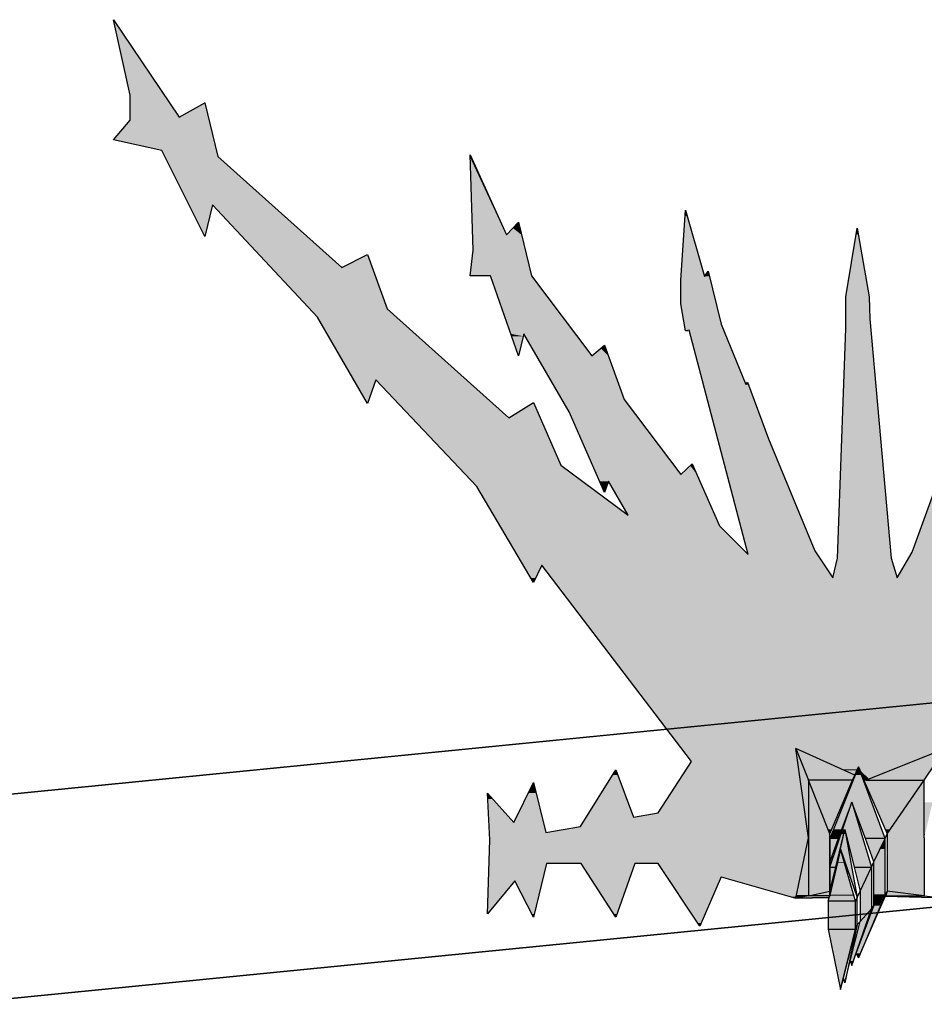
# Model space of a CAD drawing. Header units: millimetres. Extents: x 0 to 16721, y 217 to 10981.
# Tile 370 of 394: x 8244 to 8399, y 6176 to 6346. Entities that reach past the tile are written whole.
import ezdxf

# ---------------------------------------------------------------- set-up
doc = ezdxf.new("R2010")
doc.units = ezdxf.units.MM
doc.layers.add('PDF_PSS & TL', color=7, linetype='Continuous', true_color=0x7fffdf)

msp = doc.modelspace()

# ---------------------------------------------------------------- linework, layer by layer
at = {"layer": 'PDF_PSS & TL', "color": 7, "lineweight": 25}
for points in [[(8259.94, 6345.51), (8271.25, 6328.75)], [(8262.8, 6332.52), (8259.94, 6345.51)], [(8262.8, 6328.23), (8262.8, 6332.52)], [(8271.25, 6328.75), (8275.67, 6331.22)], [(8275.67, 6331.22), (8277.87, 6321.99)], [(8259.94, 6324.85), (8262.8, 6328.23)], [(8268.26, 6323.03), (8259.94, 6324.85)], [(8275.67, 6308.21), (8268.26, 6323.03)], [(8277.87, 6321.99), (8299.19, 6302.89)], [(8321.8, 6305.88), (8321.28, 6322.25)], [(8321.28, 6322.25), (8327.52, 6308.47), (8329.6, 6310.68), (8331.81, 6301.46)], [(8276.97, 6313.67), (8275.67, 6308.21)], [(8295.03, 6294.31), (8276.97, 6313.67)], [(8357.54, 6300.68), (8358.32, 6312.76)], [(8358.32, 6312.76), (8361.57, 6301.33), (8362.22, 6302.24)], [(8397.31, 6253.89), (8411.21, 6292.23), (8413.42, 6301.59), (8413.81, 6300.94), (8416.67, 6311.72), (8417.58, 6299.9), (8417.58, 6295.74), (8416.67, 6291.06)], [(8383.66, 6249.47), (8384.44, 6252.85), (8385.87, 6292.36), (8385.87, 6297.82), (8387.82, 6309.64), (8389.9, 6297.82), (8390.03, 6294.05), (8393.67, 6252.85)], [(8324.79, 6301.46), (8321.28, 6301.46), (8321.8, 6305.88)], [(8299.19, 6302.89), (8303.61, 6305.1)], [(8303.61, 6305.1), (8306.99, 6295.74)], [(8362.22, 6302.24), (8364.43, 6293.14)], [(8329.6, 6287.68), (8324.79, 6301.46)], [(8331.81, 6301.46), (8342.2, 6287.68), (8344.41, 6289.5)], [(8358.32, 6291.97), (8357.54, 6296.65), (8357.54, 6300.68)], [(8306.99, 6295.74), (8327.91, 6277.03)], [(8303.61, 6279.49), (8295.03, 6294.31)], [(8358.97, 6292.1), (8358.32, 6291.97)], [(8369.11, 6253.5), (8358.97, 6292.1)], [(8364.43, 6293.14), (8368.72, 6282.74), (8368.98, 6283.13), (8372.61, 6273.39), (8380.54, 6254.15)], [(8330.51, 6291.45), (8329.6, 6287.68)], [(8345.06, 6266.11), (8344.41, 6264.16), (8338.31, 6278.06), (8330.51, 6291.45)], [(8344.41, 6289.5), (8347.79, 6280.14)], [(8305.04, 6283.52), (8303.61, 6279.49)], [(8322.45, 6265.2), (8305.04, 6283.52)], [(8327.91, 6277.02), (8332.2, 6279.62)], [(8332.2, 6279.62), (8336.88, 6268.84), (8348.44, 6260.26)], [(8347.79, 6280.14), (8357.54, 6267.28)], [(8357.54, 6267.28), (8359.49, 6269.1), (8364.17, 6258.44)], [(8332.2, 6248.69), (8322.45, 6265.2)], [(8348.44, 6260.26), (8345.06, 6266.11)], [(8364.17, 6258.44), (8369.11, 6253.5)], [(8380.54, 6254.15), (8383.66, 6249.47)], [(8394.71, 6249.47), (8397.31, 6253.89)], [(8333.63, 6251.68), (8332.2, 6248.69)], [(8353.64, 6209.06), (8359.36, 6217.89), (8333.63, 6251.68)], [(8393.67, 6252.85), (8394.71, 6249.47)], [(8364.43, 6198.01), (8377.29, 6194.37), (8379.5, 6204.77), (8377.29, 6220.1)], [(8387.43, 6215.55), (8377.29, 6220.1), (8379.5, 6214.64)], [(8389.38, 6214.64), (8399.39, 6214.64), (8403.03, 6220.1), (8389.38, 6214.64), (8388.99, 6214.64)], [(8340.26, 6206.72), (8346.36, 6216.46), (8349.35, 6208.28)], [(8392.63, 6204.64), (8388.08, 6216.98), (8383.14, 6204.64), (8383.14, 6205.42)], [(8387.04, 6214.64), (8387.43, 6215.55), (8388.08, 6216.98), (8388.99, 6214.9), (8388.99, 6214.64), (8393.02, 6205.42)], [(8328.82, 6207.37), (8332.2, 6214.25)], [(8332.2, 6214.25), (8334.28, 6205.68)], [(8383.14, 6205.42), (8387.04, 6214.64), (8379.5, 6214.64)], [(8379.5, 6214.64), (8379.5, 6204.77), (8379.5, 6194.76)], [(8383.14, 6195.02), (8383.14, 6195.54), (8383.14, 6205.42), (8379.5, 6214.64)], [(8389.38, 6214.64), (8388.99, 6214.9)], [(8393.02, 6205.42), (8399.39, 6214.64)], [(8399.39, 6204.77), (8399.39, 6214.64)], [(8324.27, 6212.43), (8328.82, 6207.37)], [(8324.27, 6191.64), (8324.66, 6204.38), (8324.27, 6212.43)], [(8383.14, 6199.7), (8386.91, 6210.88), (8390.29, 6199.7)], [(8390.68, 6200.61), (8389.25, 6204.64), (8386.91, 6210.87), (8384.57, 6204.64), (8383.14, 6200.61)], [(8349.35, 6208.28), (8353.64, 6209.06)], [(8334.28, 6205.68), (8340.26, 6206.72)], [(8383.14, 6195.54), (8384.18, 6199.7), (8385.74, 6206.2), (8387.3, 6199.7), (8388.34, 6195.54)], [(8384.44, 6200.48), (8385.74, 6206.2), (8387.82, 6194.5)], [(8383.14, 6194.89), (8383.14, 6195.02), (8383.14, 6200.61), (8383.14, 6204.64)], [(8384.57, 6204.64), (8383.14, 6204.64)], [(8383.14, 6204.64), (8383.14, 6195.54), (8383.14, 6195.02), (8383.14, 6194.89)], [(8392.63, 6204.64), (8389.25, 6204.64)], [(8390.68, 6193.07), (8390.68, 6200.61), (8392.63, 6204.64)], [(8399.39, 6194.76), (8393.02, 6195.54), (8392.63, 6195.02), (8392.63, 6204.64), (8393.02, 6205.42), (8393.02, 6195.54)], [(8399.39, 6204.77), (8399.39, 6194.76), (8403.03, 6194.37), (8392.63, 6194.63)], [(8384.96, 6202.82), (8384.44, 6200.48), (8383.14, 6194.89), (8383.14, 6194.76), (8379.5, 6194.76), (8377.29, 6194.37)], [(8387.56, 6193.85), (8384.96, 6202.82), (8387.82, 6194.5)], [(8383.14, 6200.61), (8383.14, 6199.7), (8384.18, 6199.7)], [(8390.29, 6199.7), (8390.68, 6200.61)], [(8334.41, 6200.35), (8332.2, 6191.12), (8328.95, 6197.36)], [(8340.39, 6200.35), (8334.41, 6200.35)], [(8346.36, 6191.12), (8340.39, 6200.35)], [(8349.61, 6200.35), (8346.36, 6191.12)], [(8353.64, 6200.35), (8349.61, 6200.35)], [(8360.79, 6189.56), (8353.64, 6200.35)], [(8379.5, 6194.76), (8383.14, 6195.54), (8383.14, 6199.7), (8383.14, 6194.89)], [(8387.3, 6199.7), (8390.29, 6199.7)], [(8387.82, 6194.5), (8388.34, 6195.54), (8390.29, 6199.7)], [(8390.29, 6199.7), (8390.29, 6192.55), (8390.68, 6193.07)], [(8328.95, 6197.36), (8324.27, 6191.64)], [(8364.43, 6198.01), (8360.79, 6189.56)], [(8383.14, 6195.54), (8383.14, 6194.89), (8383.14, 6195.54)], [(8388.34, 6195.54), (8388.34, 6190.34), (8390.29, 6192.55)], [(8393.02, 6195.54), (8392.76, 6194.76), (8399.39, 6194.76)], [(8382.88, 6193.85), (8383.01, 6194.5), (8383.14, 6194.76)], [(8382.88, 6189.04), (8384.96, 6178.65), (8387.56, 6189.04), (8387.56, 6193.85), (8382.88, 6193.85), (8382.88, 6189.04), (8387.56, 6189.04), (8387.82, 6189.82), (8387.82, 6194.5), (8387.56, 6193.85)], [(8383.14, 6195.02), (8383.14, 6195.02)], [(8383.14, 6194.89), (8383.14, 6194.89)], [(8392.63, 6195.02), (8388.08, 6184.1), (8387.69, 6184.88)], [(8388.08, 6184.1), (8392.63, 6194.63), (8392.76, 6194.76)], [(8390.68, 6193.07), (8392.63, 6195.02)], [(8386.65, 6183.58), (8386.91, 6182.8), (8390.29, 6192.55)], [(8386.91, 6182.8), (8387.69, 6184.88), (8390.68, 6193.07)], [(8384.96, 6178.65), (8385.48, 6180.59), (8387.82, 6189.82)], [(8385.74, 6179.82), (8386.65, 6183.58), (8388.34, 6190.34), (8387.82, 6189.82), (8385.74, 6179.82), (8385.48, 6180.6)]]:
    msp.add_lwpolyline(points, dxfattribs=at)
at = {"layer": 'PDF_PSS & TL', "lineweight": 0}
for points in [[(8275.67, 6331.22), (8275.54, 6331.22)], [(8321.28, 6322.25), (8321.28, 6321.99)], [(8327.52, 6308.47), (8321.28, 6321.99)], [(8275.67, 6308.34), (8275.67, 6308.21)], [(8358.32, 6291.97), (8358.71, 6291.97)], [(8387.82, 6216.46), (8385.35, 6216.46)]]:
    msp.add_lwpolyline(points, close=True, dxfattribs=at)
at = {"layer": 'PDF_PSS & TL', "color": 4, "lineweight": 25}
for points in [[(9262.65, 6315.86), (8844.45, 6274.14), (8448.22, 6232.69), (8038.35, 6192.01), (7660.05, 6154.32), (7202.62, 6107.54), (6840.83, 6069.07), (6469.42, 6033.08), (6129.33, 5997.99), (5712.05, 5954.97), (5350.26, 5914.95), (4896.33, 5864.79), (4567.93, 5827.36), (4205.36, 5786.03), (3794.45, 5739.64), (3375.48, 5692.47)], [(3375.48, 5692.47), (3794.45, 5739.64), (4205.36, 5786.03), (4567.93, 5827.36), (4896.33, 5864.79), (5350.26, 5914.95), (5712.05, 5954.97), (6129.33, 5997.99), (6469.42, 6033.08), (6840.83, 6069.07), (7202.62, 6107.54), (7660.05, 6154.32), (8038.35, 6192.01), (8448.22, 6232.69), (8844.45, 6274.14), (9262.65, 6315.86)], [(9266.28, 6281.03), (8848.09, 6239.31), (8451.73, 6197.86), (8041.86, 6157.18), (7663.56, 6119.49), (7206.25, 6072.71), (6844.46, 6034.25), (6472.92, 5998.38), (6132.96, 5963.16), (5715.68, 5920.15), (5354.02, 5880.12), (4900.22, 5829.96), (4571.96, 5792.53), (4209.39, 5751.21), (3798.34, 5704.81), (3379.5, 5657.77)], [(3379.5, 5657.77), (3798.34, 5704.81), (4209.39, 5751.21), (4571.96, 5792.53), (4900.22, 5829.96), (5354.02, 5880.12), (5715.68, 5920.15), (6132.96, 5963.16), (6472.92, 5998.38), (6844.46, 6034.25), (7206.25, 6072.71), (7663.56, 6119.49), (8041.86, 6157.18), (8451.73, 6197.86), (8848.09, 6239.31), (9266.28, 6281.03)]]:
    msp.add_lwpolyline(points, dxfattribs=at)
at = {"layer": 'PDF_PSS & TL', "color": 46, "lineweight": 0, "true_color": 0x725600}
for points in [[(8399.39, 6204.77), (8399.39, 6204.64)], [(8384.44, 6200.61), (8384.44, 6200.48)], [(8387.3, 6194.89), (8383.14, 6194.89)], [(8387.3, 6194.89), (8383.14, 6194.89)]]:
    msp.add_lwpolyline(points, close=True, dxfattribs=at)
at = {"layer": 'PDF_PSS & TL', "color": 7, "lineweight": 25}
msp.add_lwpolyline([(8377.29, 6194.37), (8383.01, 6194.5)], close=True, dxfattribs=at)
at = {"layer": 'PDF_PSS & TL', "transparency": 33554559}
for points in [[(8259.94, 6345.51), (8263.06, 6340.96), (8260.98, 6340.96)], [(8263.06, 6340.96), (8260.98, 6340.96), (8268.65, 6332.52)], [(8260.98, 6340.96), (8268.65, 6332.52), (8262.8, 6332.52)], [(8268.65, 6332.52), (8262.8, 6332.52), (8271.25, 6328.75)], [(8262.8, 6332.52), (8271.25, 6328.75), (8262.8, 6328.75)], [(8275.54, 6331.22), (8276.32, 6328.75), (8271.25, 6328.75)], [(8275.67, 6331.22), (8275.54, 6331.22), (8276.32, 6328.75)], [(8262.8, 6328.23), (8277.23, 6324.85), (8259.94, 6324.85)], [(8276.32, 6328.75), (8262.8, 6328.75), (8276.45, 6328.23)], [(8262.8, 6328.75), (8276.45, 6328.23), (8262.8, 6328.23)], [(8276.45, 6328.23), (8262.8, 6328.23), (8277.23, 6324.85)], [(8277.22, 6324.85), (8259.94, 6324.85), (8277.74, 6323.03)], [(8259.94, 6324.85), (8277.74, 6323.03), (8268.26, 6323.03)], [(8277.74, 6323.03), (8268.26, 6323.03), (8277.87, 6321.99)], [(8268.26, 6323.03), (8277.87, 6321.99), (8268.78, 6321.99)], [(8277.87, 6321.99), (8268.78, 6321.99), (8287.23, 6313.67)], [(8268.78, 6321.99), (8287.23, 6313.67), (8272.94, 6313.67)], [(8321.28, 6321.99), (8327.52, 6308.47), (8321.67, 6308.47)], [(8276.97, 6313.67), (8272.94, 6313.67), (8276.84, 6312.76)], [(8272.94, 6313.67), (8276.84, 6312.76), (8273.46, 6312.76)], [(8275.67, 6308.34), (8275.67, 6308.34), (8273.46, 6312.76)], [(8275.67, 6308.34), (8273.46, 6312.76), (8276.84, 6312.76)], [(8287.23, 6313.67), (8276.97, 6313.67), (8288.27, 6312.76)], [(8276.97, 6313.67), (8288.27, 6312.76), (8277.88, 6312.76)], [(8288.27, 6312.76), (8277.88, 6312.76), (8299.19, 6302.89)], [(8277.88, 6312.76), (8299.19, 6302.89), (8286.97, 6302.89)], [(8358.32, 6312.76), (8358.58, 6311.72), (8358.32, 6311.72)], [(8329.6, 6310.68), (8329.86, 6309.64), (8328.69, 6309.64)], [(8358.32, 6311.72), (8361.57, 6301.33), (8357.54, 6301.33)], [(8358.58, 6311.72), (8358.32, 6311.72), (8361.57, 6301.33)], [(8328.69, 6309.64), (8330.12, 6308.47), (8327.52, 6308.47)], [(8329.86, 6309.64), (8328.69, 6309.64), (8330.12, 6308.47)], [(8387.82, 6309.64), (8387.95, 6308.6), (8387.56, 6308.6)], [(8330.12, 6308.47), (8321.67, 6308.47), (8330.77, 6305.88)], [(8321.67, 6308.47), (8330.77, 6305.88), (8321.8, 6305.88)], [(8387.56, 6308.6), (8389.9, 6297.82), (8385.87, 6297.82)], [(8387.95, 6308.6), (8387.56, 6308.6), (8389.9, 6297.82)], [(8321.8, 6305.88), (8331.81, 6301.46), (8321.28, 6301.46)], [(8330.77, 6305.88), (8321.8, 6305.88), (8331.81, 6301.46)], [(8303.61, 6305.1), (8304.13, 6303.54), (8300.36, 6303.54)], [(8304.39, 6302.89), (8286.97, 6302.89), (8306.99, 6295.74)], [(8286.97, 6302.89), (8306.99, 6295.74), (8293.73, 6295.74)], [(8300.36, 6303.54), (8304.39, 6302.89), (8299.19, 6302.89)], [(8304.13, 6303.54), (8300.36, 6303.54), (8304.39, 6302.89)], [(8362.22, 6302.24), (8362.35, 6301.59), (8361.7, 6301.59)], [(8331.81, 6301.46), (8324.79, 6301.46), (8339.34, 6291.45)], [(8324.79, 6301.46), (8339.34, 6291.45), (8328.3, 6291.45)], [(8362.35, 6301.33), (8357.54, 6301.33), (8362.61, 6300.68)], [(8357.54, 6301.33), (8362.61, 6300.68), (8357.54, 6300.68)], [(8362.61, 6300.68), (8357.54, 6300.68), (8363.52, 6296.65)], [(8357.54, 6300.68), (8363.52, 6296.65), (8357.54, 6296.65)], [(8361.7, 6301.59), (8362.35, 6301.33), (8361.57, 6301.33)], [(8362.35, 6301.59), (8361.7, 6301.59), (8362.35, 6301.33)], [(8389.9, 6297.82), (8385.87, 6297.82), (8390.03, 6294.05)], [(8385.87, 6297.82), (8390.03, 6294.05), (8385.87, 6294.05)], [(8306.99, 6295.74), (8293.73, 6295.74), (8308.55, 6294.31)], [(8293.73, 6295.74), (8308.55, 6294.31), (8295.03, 6294.31)], [(8363.52, 6296.65), (8357.54, 6296.65), (8364.43, 6293.14)], [(8357.54, 6296.65), (8364.43, 6293.14), (8358.19, 6293.14)], [(8308.55, 6294.31), (8295.03, 6294.31), (8320.63, 6283.52)], [(8295.03, 6294.31), (8320.63, 6283.52), (8301.27, 6283.52)], [(8390.03, 6294.05), (8385.87, 6294.05), (8390.16, 6292.36)], [(8385.87, 6294.05), (8390.16, 6292.36), (8385.87, 6292.36)], [(8364.43, 6293.14), (8358.19, 6293.14), (8364.82, 6292.1)], [(8358.19, 6293.14), (8364.82, 6292.1), (8358.32, 6292.1)], [(8358.97, 6292.1), (8358.32, 6292.1), (8358.71, 6291.97)], [(8358.32, 6292.1), (8358.71, 6291.97), (8358.32, 6291.97)], [(8364.82, 6292.1), (8358.97, 6292.1), (8364.82, 6291.97)], [(8358.97, 6292.1), (8364.82, 6291.97), (8358.97, 6291.97)], [(8385.87, 6292.36), (8393.67, 6252.85), (8384.44, 6252.85)], [(8390.16, 6292.36), (8385.87, 6292.36), (8393.67, 6252.85)], [(8330.51, 6291.45), (8328.3, 6291.45), (8330.38, 6291.06)], [(8328.3, 6291.45), (8330.38, 6291.06), (8328.43, 6291.06)], [(8329.6, 6287.68), (8329.6, 6287.68), (8328.43, 6291.06)], [(8329.6, 6287.68), (8328.43, 6291.06), (8330.38, 6291.06)], [(8339.35, 6291.45), (8330.51, 6291.45), (8339.61, 6291.06)], [(8330.51, 6291.45), (8339.61, 6291.06), (8330.77, 6291.06)], [(8339.61, 6291.06), (8330.77, 6291.06), (8342.2, 6287.68)], [(8330.77, 6291.06), (8342.2, 6287.68), (8332.72, 6287.68)], [(8364.82, 6291.97), (8358.97, 6291.97), (8368.72, 6282.74)], [(8358.97, 6291.97), (8368.72, 6282.74), (8361.44, 6282.74)], [(8410.69, 6291.06), (8408.61, 6253.89), (8397.31, 6253.89)], [(8343.76, 6288.98), (8345.06, 6287.68), (8342.2, 6287.68)], [(8344.41, 6289.5), (8344.54, 6288.98), (8343.76, 6288.98)], [(8344.54, 6288.98), (8343.76, 6288.98), (8345.06, 6287.68)], [(8345.06, 6287.68), (8332.72, 6287.68), (8347.79, 6280.14)], [(8332.72, 6287.68), (8347.79, 6280.14), (8337.01, 6280.14)], [(8305.04, 6283.52), (8301.27, 6283.52), (8304.91, 6283.13)], [(8301.27, 6283.52), (8304.91, 6283.13), (8301.53, 6283.13)], [(8303.61, 6279.49), (8303.61, 6279.49), (8301.53, 6283.13)], [(8303.61, 6279.49), (8301.53, 6283.13), (8304.91, 6283.13)], [(8320.63, 6283.52), (8305.04, 6283.52), (8321.02, 6283.13)], [(8305.04, 6283.52), (8321.02, 6283.13), (8305.43, 6283.13)], [(8321.02, 6283.13), (8305.43, 6283.13), (8327.91, 6277.02)], [(8305.43, 6283.13), (8327.91, 6277.02), (8311.27, 6277.02)], [(8369.11, 6282.74), (8361.44, 6282.74), (8372.61, 6273.39)], [(8361.44, 6282.74), (8372.61, 6273.39), (8363.91, 6273.39)], [(8368.98, 6283.13), (8369.11, 6282.74), (8368.72, 6282.74)], [(8332.07, 6279.49), (8333.37, 6277.02), (8327.91, 6277.02)], [(8332.2, 6279.62), (8332.2, 6279.49), (8332.07, 6279.49)], [(8332.2, 6279.49), (8332.07, 6279.49), (8333.37, 6277.02)], [(8347.79, 6280.14), (8337.01, 6280.14), (8349.48, 6278.06)], [(8337.01, 6280.14), (8349.48, 6278.06), (8338.31, 6278.06)], [(8333.37, 6277.02), (8311.27, 6277.02), (8336.88, 6268.84)], [(8311.27, 6277.02), (8336.88, 6268.84), (8319.07, 6268.84)], [(8349.48, 6278.06), (8338.31, 6278.06), (8357.54, 6267.28)], [(8338.31, 6278.06), (8357.54, 6267.28), (8342.98, 6267.28)], [(8372.62, 6273.39), (8363.91, 6273.39), (8380.54, 6254.15)], [(8363.91, 6273.39), (8380.54, 6254.15), (8368.98, 6254.15)], [(8336.88, 6268.84), (8319.07, 6268.84), (8341.68, 6265.2)], [(8319.07, 6268.84), (8341.68, 6265.2), (8322.45, 6265.2)], [(8359.1, 6268.84), (8360.27, 6267.28), (8357.54, 6267.28)], [(8359.49, 6269.1), (8359.62, 6268.84), (8359.1, 6268.84)], [(8359.62, 6268.84), (8359.1, 6268.84), (8360.27, 6267.28)], [(8360.27, 6267.28), (8342.99, 6267.28), (8360.79, 6266.11)], [(8342.99, 6267.28), (8360.79, 6266.11), (8343.5, 6266.11)], [(8341.68, 6265.2), (8322.45, 6265.2), (8348.44, 6260.26)], [(8322.45, 6265.2), (8348.44, 6260.26), (8325.31, 6260.26)], [(8345.06, 6266.11), (8343.5, 6266.11), (8344.8, 6265.2)], [(8343.5, 6266.11), (8344.8, 6265.2), (8343.89, 6265.2)], [(8343.89, 6265.2), (8344.8, 6265.2), (8344.41, 6264.16)], [(8360.79, 6266.11), (8345.06, 6266.11), (8361.18, 6265.2)], [(8345.06, 6266.11), (8361.18, 6265.2), (8345.58, 6265.2)], [(8361.18, 6265.2), (8345.58, 6265.2), (8363.39, 6260.26)], [(8345.58, 6265.2), (8363.39, 6260.26), (8348.44, 6260.26)], [(8363.39, 6260.26), (8325.31, 6260.26), (8364.17, 6258.44)], [(8325.31, 6260.26), (8364.17, 6258.44), (8326.48, 6258.44)], [(8364.17, 6258.44), (8326.48, 6258.44), (8369.11, 6253.5)], [(8326.48, 6258.44), (8369.11, 6253.5), (8329.34, 6253.5)], [(8380.93, 6253.5), (8329.34, 6253.5), (8382.1, 6251.68)], [(8329.34, 6253.5), (8382.1, 6251.68), (8330.38, 6251.68)], [(8380.54, 6254.15), (8368.98, 6254.15), (8380.93, 6253.5)], [(8368.98, 6254.15), (8380.93, 6253.5), (8369.11, 6253.5)], [(8397.31, 6253.89), (8408.35, 6252.59), (8396.66, 6252.59)], [(8408.61, 6253.89), (8397.31, 6253.89), (8408.35, 6252.59)], [(8333.63, 6251.68), (8330.38, 6251.68), (8332.59, 6249.47)], [(8330.38, 6251.68), (8332.59, 6249.47), (8331.81, 6249.47)], [(8382.1, 6251.68), (8333.63, 6251.68), (8383.66, 6249.47)], [(8333.63, 6251.68), (8383.66, 6249.47), (8335.32, 6249.47)], [(8384.44, 6252.85), (8394.71, 6249.47), (8383.66, 6249.47)], [(8393.67, 6252.85), (8384.44, 6252.85), (8394.71, 6249.47)], [(8396.66, 6252.59), (8465.8, 6249.47), (8394.71, 6249.47)], [(8469.43, 6252.59), (8396.66, 6252.59), (8465.8, 6249.47)], [(8332.59, 6249.47), (8331.81, 6249.47), (8332.2, 6248.69)], [(8331.81, 6249.47), (8332.59, 6249.47), (8332.59, 6249.47)], [(8332.59, 6249.47), (8332.59, 6249.47), (8331.81, 6249.47)], [(8335.32, 6249.47), (8394.71, 6249.47), (8394.71, 6249.47)], [(8394.71, 6249.47), (8394.71, 6249.47), (8335.32, 6249.47)], [(8465.8, 6249.47), (8335.32, 6249.47), (8432.4, 6220.1)], [(8335.32, 6249.47), (8432.4, 6220.1), (8357.67, 6220.1)], [(8377.29, 6220.1), (8357.67, 6220.1), (8377.55, 6217.89)], [(8357.67, 6220.1), (8377.55, 6217.89), (8359.36, 6217.89)], [(8403.03, 6220.1), (8377.29, 6220.1), (8394.97, 6216.98)], [(8377.29, 6220.1), (8394.97, 6216.98), (8384.44, 6216.98)], [(8359.36, 6217.89), (8378.85, 6209.06), (8353.64, 6209.06)], [(8377.55, 6217.89), (8359.36, 6217.89), (8378.85, 6209.06)], [(8346.36, 6216.46), (8346.62, 6215.55), (8345.71, 6215.55)], [(8388.08, 6216.98), (8384.44, 6216.98), (8387.82, 6216.46)], [(8384.44, 6216.98), (8387.82, 6216.46), (8385.35, 6216.46)], [(8387.82, 6216.46), (8387.82, 6216.46), (8385.35, 6216.46)], [(8385.35, 6216.46), (8387.82, 6216.46), (8387.43, 6215.55)], [(8394.97, 6216.98), (8388.08, 6216.98), (8393.93, 6216.46)], [(8388.08, 6216.98), (8393.93, 6216.46), (8388.21, 6216.46)], [(8388.21, 6216.46), (8388.99, 6214.9), (8389.9, 6214.9)], [(8388.21, 6216.46), (8393.93, 6216.46), (8389.9, 6214.9)], [(8332.2, 6214.25), (8332.59, 6212.43), (8331.29, 6212.43)], [(8345.71, 6215.55), (8349.35, 6208.28), (8341.3, 6208.28)], [(8346.62, 6215.55), (8345.71, 6215.55), (8349.35, 6208.28)], [(8388.99, 6214.9), (8389.9, 6214.9), (8389.38, 6214.64)], [(8324.27, 6212.43), (8325.18, 6211.4), (8324.27, 6211.4)], [(8331.29, 6212.43), (8333.89, 6207.37), (8328.82, 6207.37)], [(8332.59, 6212.43), (8331.29, 6212.43), (8333.89, 6207.37)], [(8325.18, 6211.4), (8324.27, 6211.4), (8328.82, 6207.37)], [(8324.27, 6211.4), (8328.82, 6207.37), (8324.53, 6207.37)], [(8353.64, 6209.06), (8378.98, 6208.28), (8349.35, 6208.28)], [(8378.85, 6209.06), (8353.64, 6209.06), (8378.98, 6208.28)], [(8333.89, 6207.37), (8324.53, 6207.37), (8334.28, 6205.68)], [(8324.53, 6207.37), (8334.28, 6205.68), (8324.66, 6205.68)], [(8341.3, 6208.28), (8379.11, 6206.72), (8340.26, 6206.72)], [(8378.98, 6208.28), (8341.3, 6208.28), (8379.11, 6206.72)], [(8379.37, 6205.68), (8324.66, 6205.68), (8379.5, 6204.77)], [(8324.66, 6205.68), (8379.5, 6204.77), (8324.66, 6204.77)], [(8340.26, 6206.72), (8379.37, 6205.68), (8334.28, 6205.68)], [(8379.11, 6206.72), (8340.26, 6206.72), (8379.37, 6205.68)], [(8324.66, 6204.38), (8378.59, 6200.35), (8324.53, 6200.35)], [(8379.5, 6204.77), (8324.66, 6204.77), (8379.37, 6204.38)], [(8324.66, 6204.77), (8379.37, 6204.38), (8324.66, 6204.38)], [(8379.37, 6204.38), (8324.66, 6204.38), (8378.59, 6200.35)], [(8324.53, 6200.35), (8333.63, 6197.36), (8324.4, 6197.36)], [(8334.41, 6200.35), (8324.53, 6200.35), (8333.63, 6197.36)], [(8340.39, 6200.35), (8345.97, 6191.64), (8346.49, 6191.64)], [(8340.39, 6200.35), (8349.61, 6200.35), (8346.49, 6191.64)], [(8378.59, 6200.35), (8353.64, 6200.35), (8378.07, 6198.01)], [(8353.64, 6200.35), (8378.07, 6198.01), (8355.33, 6198.01)], [(8328.95, 6197.36), (8324.4, 6197.36), (8327.91, 6196.06)], [(8324.4, 6197.36), (8327.91, 6196.06), (8324.4, 6196.06)], [(8333.63, 6197.36), (8328.95, 6197.36), (8333.37, 6196.06)], [(8328.95, 6197.36), (8333.37, 6196.06), (8329.6, 6196.06)], [(8364.43, 6198.01), (8355.33, 6198.01), (8364.17, 6197.36)], [(8355.33, 6198.01), (8364.17, 6197.36), (8355.59, 6197.36)], [(8364.17, 6197.36), (8355.59, 6197.36), (8360.92, 6190.08)], [(8355.59, 6197.36), (8360.92, 6190.08), (8360.53, 6190.08)], [(8378.07, 6198.01), (8364.43, 6198.01), (8377.94, 6197.36)], [(8364.43, 6198.01), (8377.94, 6197.36), (8366.38, 6197.36)], [(8377.94, 6197.36), (8366.38, 6197.36), (8377.29, 6194.63)], [(8366.38, 6197.36), (8377.29, 6194.63), (8375.99, 6194.63)], [(8324.4, 6196.06), (8324.53, 6192.03), (8324.27, 6192.03)], [(8327.91, 6196.06), (8324.4, 6196.06), (8324.53, 6192.03)], [(8333.37, 6196.06), (8329.6, 6196.06), (8332.33, 6191.64)], [(8329.6, 6196.06), (8332.33, 6191.64), (8331.81, 6191.64)], [(8375.99, 6194.63), (8377.29, 6194.63), (8377.29, 6194.37)], [(8324.27, 6192.03), (8324.53, 6192.03), (8324.27, 6191.64)], [(8331.81, 6191.64), (8332.33, 6191.64), (8332.2, 6191.12)], [(8345.97, 6191.64), (8346.49, 6191.64), (8346.36, 6191.12)], [(8360.53, 6190.08), (8360.92, 6190.08), (8360.79, 6189.56)]]:
    msp.add_solid(points, dxfattribs=at)
at = {"layer": 'PDF_PSS & TL', "color": 46, "true_color": 0x725600, "transparency": 33554559}
for points in [[(8384.44, 6216.98), (8377.29, 6220.1), (8378.59, 6216.98)], [(8377.29, 6220.1), (8378.59, 6216.98), (8377.68, 6216.98)], [(8403.03, 6220.1), (8400.82, 6216.98), (8394.97, 6216.98)], [(8378.59, 6216.98), (8377.68, 6216.98), (8379.5, 6214.64)], [(8377.68, 6216.98), (8379.5, 6214.64), (8378.07, 6214.64)], [(8384.44, 6216.98), (8378.59, 6216.98), (8387.43, 6215.55)], [(8378.59, 6216.98), (8387.43, 6215.55), (8379.11, 6215.55)], [(8388.08, 6216.98), (8388.6, 6215.55), (8387.56, 6215.55)], [(8394.97, 6216.98), (8399.39, 6214.64), (8389.38, 6214.64)], [(8400.82, 6216.98), (8394.97, 6216.98), (8399.39, 6214.64)], [(8379.5, 6214.64), (8378.07, 6214.64), (8379.5, 6205.42)], [(8378.07, 6214.64), (8379.5, 6205.42), (8379.37, 6205.42)], [(8387.43, 6215.55), (8379.11, 6215.55), (8387.04, 6214.64)], [(8379.11, 6215.55), (8387.04, 6214.64), (8379.5, 6214.64)], [(8379.5, 6214.64), (8380.93, 6210.88), (8379.5, 6210.88)], [(8387.04, 6214.64), (8379.5, 6214.64), (8383.4, 6206.2)], [(8379.5, 6214.64), (8383.4, 6206.2), (8382.88, 6206.2)], [(8387.56, 6215.55), (8390.29, 6210.88), (8385.61, 6210.88)], [(8388.6, 6215.55), (8387.56, 6215.55), (8390.29, 6210.88)], [(8399.39, 6214.64), (8388.99, 6214.64), (8396.79, 6210.88)], [(8388.99, 6214.64), (8396.79, 6210.88), (8390.68, 6210.88)], [(8399.39, 6214.64), (8399.39, 6210.88), (8396.79, 6210.88)], [(8380.93, 6210.88), (8379.5, 6210.88), (8383.14, 6205.42)], [(8379.5, 6210.88), (8383.14, 6205.42), (8379.5, 6205.42)], [(8385.61, 6210.88), (8385.22, 6206.2), (8383.79, 6206.2)], [(8386.91, 6210.88), (8385.61, 6210.88), (8385.22, 6206.2)], [(8386.91, 6210.88), (8388.34, 6206.2), (8385.35, 6206.2)], [(8390.29, 6210.88), (8386.91, 6210.88), (8391.98, 6206.2)], [(8386.91, 6210.88), (8391.98, 6206.2), (8388.73, 6206.2)], [(8396.79, 6210.88), (8390.68, 6210.88), (8393.54, 6206.2)], [(8390.68, 6210.88), (8393.54, 6206.2), (8392.76, 6206.2)], [(8396.79, 6210.88), (8399.39, 6206.2), (8393.54, 6206.2)], [(8399.39, 6210.88), (8396.79, 6210.88), (8399.39, 6206.2)], [(8399.39, 6210.88), (8399.39, 6205.42), (8399.52, 6205.42)], [(8399.39, 6210.88), (8400.82, 6210.88), (8399.52, 6205.42)], [(8382.88, 6206.2), (8383.4, 6206.2), (8383.14, 6205.42)], [(8383.79, 6206.2), (8384.57, 6204.64), (8383.14, 6204.64)], [(8385.22, 6206.2), (8383.79, 6206.2), (8384.57, 6204.64)], [(8385.35, 6206.2), (8385.48, 6205.42), (8385.09, 6205.42)], [(8385.74, 6206.2), (8385.35, 6206.2), (8385.48, 6205.42)], [(8385.74, 6206.2), (8385.87, 6205.42), (8385.61, 6205.42)], [(8388.34, 6206.2), (8385.74, 6206.2), (8388.6, 6205.42)], [(8385.74, 6206.2), (8388.6, 6205.42), (8385.87, 6205.42)], [(8391.98, 6206.2), (8388.73, 6206.2), (8392.63, 6204.64)], [(8388.73, 6206.2), (8392.63, 6204.64), (8389.25, 6204.64)], [(8392.76, 6206.2), (8393.54, 6206.2), (8393.02, 6205.42)], [(8393.54, 6206.2), (8399.39, 6205.42), (8393.02, 6205.42)], [(8399.39, 6206.2), (8393.54, 6206.2), (8399.39, 6205.42)], [(8379.37, 6204.64), (8379.5, 6194.89), (8377.42, 6194.89)], [(8379.37, 6205.42), (8379.5, 6205.42), (8379.5, 6204.77)], [(8379.5, 6204.77), (8379.5, 6204.64), (8379.37, 6204.64)], [(8379.5, 6204.64), (8379.37, 6204.64), (8379.5, 6194.89)], [(8383.14, 6205.42), (8379.5, 6205.42), (8383.14, 6204.77)], [(8379.5, 6205.42), (8383.14, 6204.77), (8379.5, 6204.77)], [(8383.14, 6204.77), (8379.5, 6204.77), (8383.14, 6195.54)], [(8379.5, 6204.77), (8383.14, 6195.54), (8379.5, 6195.54)], [(8385.09, 6205.42), (8384.18, 6199.7), (8383.14, 6199.7)], [(8383.14, 6204.64), (8384.57, 6204.64), (8383.14, 6200.61)], [(8385.48, 6205.42), (8385.09, 6205.42), (8384.18, 6199.7)], [(8385.61, 6205.42), (8386.26, 6202.82), (8384.96, 6202.82)], [(8385.87, 6205.42), (8385.61, 6205.42), (8386.26, 6202.82)], [(8385.87, 6205.42), (8387.3, 6199.7), (8390.29, 6199.7)], [(8385.87, 6205.42), (8388.6, 6205.42), (8390.29, 6199.7)], [(8389.25, 6204.64), (8392.63, 6204.64), (8390.68, 6200.61)], [(8392.63, 6204.64), (8392.63, 6202.82), (8391.72, 6202.82)], [(8399.39, 6205.42), (8393.02, 6205.42), (8399.39, 6204.77)], [(8393.02, 6205.42), (8399.39, 6204.77), (8393.02, 6204.77)], [(8399.39, 6204.77), (8393.02, 6204.77), (8399.39, 6204.64)], [(8393.02, 6204.77), (8399.39, 6204.64), (8393.02, 6204.64)], [(8399.39, 6204.64), (8393.02, 6204.64), (8399.39, 6195.54)], [(8393.02, 6204.64), (8399.39, 6195.54), (8393.02, 6195.54)], [(8399.39, 6205.42), (8399.52, 6205.42), (8399.39, 6204.77)], [(8384.96, 6202.82), (8385.61, 6200.61), (8384.44, 6200.61)], [(8384.96, 6202.82), (8384.44, 6200.61), (8384.44, 6200.61)], [(8384.44, 6200.61), (8384.44, 6200.61), (8384.96, 6202.82)], [(8386.26, 6202.82), (8384.96, 6202.82), (8386.65, 6200.61)], [(8384.96, 6202.82), (8386.65, 6200.61), (8385.74, 6200.61)], [(8391.72, 6202.82), (8392.63, 6200.61), (8390.68, 6200.61)], [(8392.63, 6202.82), (8391.72, 6202.82), (8392.63, 6200.61)], [(8385.61, 6200.61), (8384.44, 6200.61), (8385.61, 6200.48)], [(8384.44, 6200.61), (8385.61, 6200.48), (8384.44, 6200.48)], [(8386.65, 6200.61), (8385.74, 6200.61), (8387.82, 6194.76)], [(8385.74, 6200.61), (8387.82, 6194.76), (8387.69, 6194.76)], [(8392.63, 6200.61), (8390.68, 6200.61), (8392.63, 6195.02)], [(8390.68, 6200.61), (8392.63, 6195.02), (8390.68, 6195.02)], [(8384.44, 6200.48), (8387.3, 6194.89), (8383.14, 6194.89)], [(8383.14, 6199.7), (8384.18, 6199.7), (8383.14, 6195.54)], [(8385.61, 6200.48), (8384.44, 6200.48), (8387.3, 6194.89)], [(8387.3, 6199.7), (8390.29, 6199.7), (8388.34, 6195.54)], [(8390.29, 6199.7), (8388.34, 6195.54), (8390.29, 6195.54)], [(8383.14, 6195.54), (8379.5, 6195.54), (8379.63, 6194.89)], [(8379.5, 6195.54), (8379.63, 6194.89), (8379.5, 6194.89)], [(8383.14, 6195.54), (8383.14, 6195.02), (8380.8, 6195.02)], [(8388.34, 6195.54), (8388.34, 6192.55), (8390.29, 6192.55)], [(8388.34, 6195.54), (8390.29, 6195.54), (8390.29, 6192.55)], [(8393.02, 6195.54), (8396.92, 6195.02), (8392.89, 6195.02)], [(8399.39, 6195.54), (8393.02, 6195.54), (8399.39, 6194.89)], [(8393.02, 6195.54), (8399.39, 6194.89), (8399, 6194.89)], [(8377.42, 6194.76), (8378.07, 6194.5), (8377.29, 6194.5)], [(8378.33, 6194.5), (8383.01, 6194.5), (8377.29, 6194.37)], [(8377.29, 6194.5), (8378.07, 6194.5), (8377.29, 6194.37)], [(8379.5, 6194.89), (8377.42, 6194.89), (8379.5, 6194.76)], [(8377.42, 6194.89), (8379.5, 6194.76), (8377.42, 6194.76)], [(8379.5, 6194.76), (8377.42, 6194.76), (8378.07, 6194.5)], [(8379.5, 6194.76), (8383.01, 6194.5), (8378.33, 6194.5)], [(8379.63, 6194.89), (8383.14, 6194.76), (8379.5, 6194.76)], [(8379.5, 6194.89), (8379.63, 6194.89), (8379.5, 6194.76)], [(8383.14, 6194.76), (8379.5, 6194.76), (8383.01, 6194.5)], [(8380.8, 6195.02), (8383.14, 6194.89), (8379.63, 6194.89)], [(8383.14, 6194.89), (8379.63, 6194.89), (8383.14, 6194.76)], [(8383.14, 6195.02), (8380.8, 6195.02), (8383.14, 6194.89)], [(8383.01, 6194.5), (8387.56, 6193.85), (8382.88, 6193.85)], [(8382.88, 6193.85), (8382.88, 6189.04), (8387.56, 6189.04)], [(8382.88, 6193.85), (8387.56, 6193.85), (8387.56, 6189.04)], [(8383.14, 6194.76), (8387.43, 6194.5), (8383.01, 6194.5)], [(8383.01, 6194.5), (8387.43, 6194.5), (8387.43, 6194.5)], [(8387.43, 6194.5), (8387.43, 6194.5), (8383.01, 6194.5)], [(8387.43, 6194.5), (8383.01, 6194.5), (8387.56, 6193.85)], [(8383.14, 6194.89), (8387.3, 6194.89), (8387.3, 6194.89)], [(8387.3, 6194.89), (8387.3, 6194.89), (8383.14, 6194.89)], [(8383.14, 6194.89), (8387.3, 6194.89), (8387.3, 6194.89)], [(8387.3, 6194.89), (8387.3, 6194.89), (8383.14, 6194.89)], [(8387.3, 6194.89), (8383.14, 6194.89), (8387.3, 6194.76)], [(8383.14, 6194.89), (8387.3, 6194.76), (8383.14, 6194.76)], [(8387.3, 6194.76), (8383.14, 6194.76), (8387.43, 6194.5)], [(8387.69, 6194.76), (8387.82, 6194.76), (8387.82, 6194.5)], [(8390.68, 6195.02), (8390.68, 6193.85), (8391.46, 6193.85)], [(8390.68, 6195.02), (8392.63, 6195.02), (8391.46, 6193.85)], [(8392.37, 6194.89), (8391.72, 6193.07), (8390.68, 6193.07)], [(8390.68, 6193.85), (8391.46, 6193.85), (8390.68, 6193.07)], [(8392.5, 6194.89), (8392.37, 6194.89), (8391.72, 6193.07)], [(8392.63, 6195.02), (8392.5, 6194.89), (8392.37, 6194.89)], [(8392.76, 6194.76), (8400.17, 6194.63), (8392.63, 6194.63)], [(8392.63, 6194.63), (8396.53, 6194.5), (8401.34, 6194.5)], [(8392.63, 6194.63), (8400.17, 6194.63), (8401.34, 6194.5)], [(8392.89, 6195.02), (8399.39, 6194.76), (8392.76, 6194.76)], [(8399.39, 6194.76), (8392.76, 6194.76), (8400.17, 6194.63)], [(8396.92, 6195.02), (8392.89, 6195.02), (8399.39, 6194.76)], [(8396.53, 6194.5), (8401.34, 6194.5), (8403.03, 6194.37)], [(8399, 6194.89), (8399.39, 6194.89), (8399.39, 6194.76)], [(8399.39, 6194.76), (8401.73, 6194.5), (8403.03, 6194.5)], [(8399.39, 6194.76), (8402.9, 6194.76), (8403.03, 6194.5)], [(8390.68, 6193.07), (8387.69, 6184.88), (8388.34, 6184.88)], [(8390.68, 6193.07), (8391.72, 6193.07), (8388.34, 6184.88)], [(8390.29, 6192.55), (8389.51, 6190.34), (8388.34, 6190.34)], [(8388.34, 6192.55), (8390.29, 6192.55), (8388.34, 6190.34)], [(8382.88, 6189.04), (8387.56, 6189.04), (8384.96, 6178.65)], [(8388.34, 6190.34), (8386.65, 6183.58), (8387.17, 6183.58)], [(8388.34, 6190.34), (8389.51, 6190.34), (8387.17, 6183.58)], [(8387.69, 6184.88), (8388.34, 6184.88), (8388.08, 6184.1)], [(8386.65, 6183.58), (8387.17, 6183.58), (8386.91, 6182.8)]]:
    msp.add_solid(points, dxfattribs=at)

doc.saveas('drawing.dxf')
